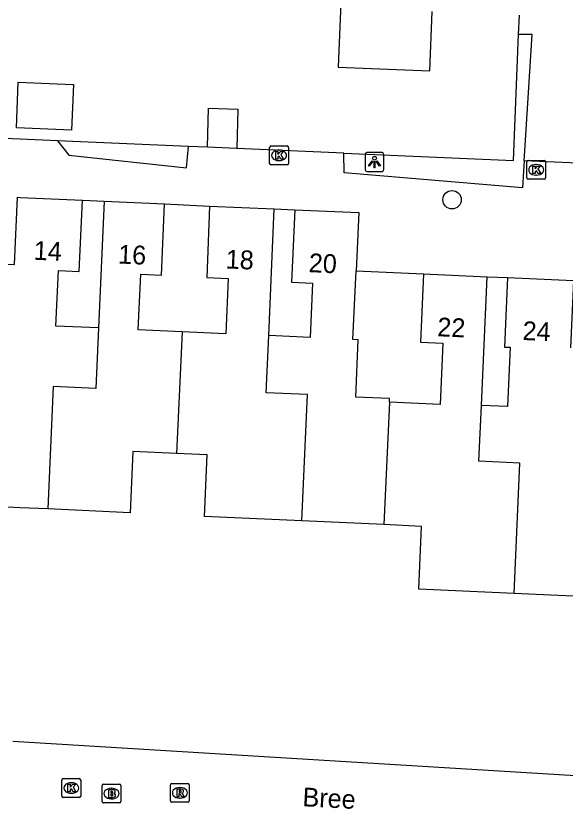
# Model space of a CAD drawing. Extents: x 162990 to 165007, y 383433 to 384336.
# Drawn here: x 164499.76 to 164528.97, y 383662.18 to 383704.35 of the extents above; entities that cross this region are included whole.
import ezdxf

# ---------------------------------------------------------------- set-up
doc = ezdxf.new("R2010")
doc.units = 0
for name, color, linetype in [('IMGEO_Boom', 7, 'Continuous'), ('IMGEO_Brandkraan', 7, 'Continuous'), ('IMGEO_Groenvoorziening', 7, 'Continuous'), ('IMGEO_Kolk', 7, 'Continuous'), ('IMGEO_Lichtpunt', 7, 'Continuous'), ('IMGEO_Openbare_ruimte_label', 7, 'Continuous'), ('IMGEO_Pand', 7, 'Continuous'), ('IMGEO_Pand_nummerreeks', 7, 'Continuous'), ('IMGEO_Rioolput', 7, 'Continuous'), ('IMGEO_Voetpad_open', 7, 'Continuous')]:
    doc.layers.add(name, color=color, linetype=linetype)

msp = doc.modelspace()

# ---------------------------------------------------------------- linework, layer by layer
at = {"layer": 'IMGEO_Boom'}
msp.add_circle((164522.958, 383694.576), 0.489, dxfattribs=at)
at = {"layer": 'IMGEO_Brandkraan'}
for p, q in [((164504.346, 383662.583), (164504.346, 383663.435)), ((164504.421, 383663.509), (164505.273, 383663.509)), ((164504.834, 383663.289), (164504.859, 383663.289)), ((164505.347, 383663.435), (164505.347, 383662.583)), ((164504.857, 383662.729), (164504.832, 383662.729)), ((164505.273, 383662.509), (164504.421, 383662.509))]:
    msp.add_line(p, q, dxfattribs=at)
for points in [[(164504.346, 383662.583), (164504.346, 383663.435)], [(164504.421, 383663.509), (164505.273, 383663.509)], [(164504.694, 383663.209), (164504.694, 383662.809), (164504.907, 383662.809)], [(164504.925, 383663.209), (164504.694, 383663.209)], [(164504.873, 383663.128), (164504.819, 383663.128), (164504.819, 383663.052)], [(164505.347, 383663.435), (164505.347, 383662.583)], [(164504.819, 383663.052), (164504.872, 383663.052)], [(164504.881, 383662.976), (164504.819, 383662.976), (164504.819, 383662.895)], [(164504.819, 383662.895), (164504.881, 383662.895)], [(164505.273, 383662.509), (164504.421, 383662.509)]]:
    msp.add_lwpolyline(points, dxfattribs=at)
for centre, radius, start, end in [((164504.423, 383663.433), 0.0765, 91.552, 178.448), ((164504.423, 383663.433), 0.0765, 91.552, 178.448), ((164504.874, 383663.09), 0.0379, 267.8285, 90.9355), ((164504.929, 383663.064), 0.145, 59.4692, 91.5367), ((164504.954, 383663.111), 0.0922, 285.5137, 58.1501), ((164505.271, 383663.433), 0.0765, 1.552, 88.448), ((164505.271, 383663.433), 0.0765, 1.552, 88.448), ((164504.882, 383662.935), 0.0404, 269.8759, 90.5077), ((164504.913, 383663.06), 0.251, 268.6676, 293.5347), ((164504.959, 383662.919), 0.105, 301.3115, 78.989), ((164504.423, 383662.585), 0.0765, 181.552, 268.448), ((164504.423, 383662.585), 0.0765, 181.552, 268.448), ((164505.271, 383662.585), 0.0765, 271.552, 358.448), ((164505.271, 383662.585), 0.0765, 271.552, 358.448)]:
    msp.add_arc(centre, radius, start, end, dxfattribs=at)
for centre, major_axis, ratio, start_param, end_param in [((164504.833, 383663.009), (-0.387, 0.002), 0.722429, 4.712389, 7.853982), ((164504.858, 383663.009), (-0.39, 0.002), 0.717154, 1.570796, 4.712389)]:
    msp.add_ellipse(centre, major_axis=major_axis, ratio=ratio, start_param=start_param, end_param=end_param, dxfattribs=at)
at = {"layer": 'IMGEO_Groenvoorziening'}
for points in [[(164517.209, 383697.057), (164526.224, 383696.67), (164526.497, 383703.366)], [(164508.938, 383697.413), (164501.982, 383697.712)]]:
    msp.add_lwpolyline(points, dxfattribs=at)
at = {"layer": 'IMGEO_Kolk'}
for p, q in [((164513.258, 383696.511), (164513.258, 383697.363)), ((164513.333, 383697.437), (164514.185, 383697.437)), ((164514.259, 383697.363), (164514.259, 383696.511)), ((164513.746, 383697.217), (164513.771, 383697.217)), ((164514.185, 383696.437), (164513.333, 383696.437)), ((164513.769, 383696.657), (164513.744, 383696.657)), ((164526.931, 383695.744), (164526.931, 383696.596)), ((164527.006, 383696.67), (164527.858, 383696.67)), ((164527.419, 383696.45), (164527.444, 383696.45)), ((164527.932, 383696.596), (164527.932, 383695.744)), ((164527.858, 383695.67), (164527.006, 383695.67)), ((164527.442, 383695.89), (164527.417, 383695.89)), ((164502.211, 383662.877), (164502.211, 383663.729)), ((164502.286, 383663.803), (164503.138, 383663.803)), ((164502.699, 383663.583), (164502.724, 383663.583)), ((164503.212, 383663.729), (164503.212, 383662.877)), ((164503.138, 383662.803), (164502.286, 383662.803)), ((164502.722, 383663.023), (164502.697, 383663.023))]:
    msp.add_line(p, q, dxfattribs=at)
for points in [[(164513.258, 383696.511), (164513.258, 383697.363)], [(164513.333, 383697.437), (164514.185, 383697.437)], [(164514.259, 383697.363), (164514.259, 383696.511)], [(164513.579, 383697.137), (164513.702, 383697.137), (164513.702, 383696.986), (164513.832, 383697.137), (164513.996, 383697.137), (164513.85, 383696.986), (164514.003, 383696.737), (164513.851, 383696.737), (164513.766, 383696.901), (164513.702, 383696.834), (164513.702, 383696.737), (164513.579, 383696.737), (164513.579, 383697.137)], [(164514.185, 383696.437), (164513.333, 383696.437)], [(164526.931, 383695.744), (164526.931, 383696.596)], [(164527.006, 383696.67), (164527.858, 383696.67)], [(164527.932, 383696.596), (164527.932, 383695.744)], [(164527.252, 383696.37), (164527.375, 383696.37), (164527.375, 383696.219), (164527.505, 383696.37), (164527.669, 383696.37), (164527.523, 383696.219), (164527.676, 383695.97), (164527.524, 383695.97), (164527.439, 383696.134), (164527.375, 383696.067), (164527.375, 383695.97), (164527.252, 383695.97), (164527.252, 383696.37)], [(164527.858, 383695.67), (164527.006, 383695.67)], [(164502.211, 383662.877), (164502.211, 383663.729)], [(164502.286, 383663.803), (164503.138, 383663.803)], [(164503.212, 383663.729), (164503.212, 383662.877)], [(164502.532, 383663.503), (164502.655, 383663.503), (164502.655, 383663.352), (164502.785, 383663.503), (164502.949, 383663.503), (164502.803, 383663.352), (164502.956, 383663.103), (164502.804, 383663.103), (164502.719, 383663.267), (164502.655, 383663.2), (164502.655, 383663.103), (164502.532, 383663.103), (164502.532, 383663.503)], [(164503.138, 383662.803), (164502.286, 383662.803)]]:
    msp.add_lwpolyline(points, dxfattribs=at)
for centre, start, end in [((164513.335, 383697.361), 91.552, 178.448), ((164513.335, 383697.361), 91.552, 178.448), ((164514.183, 383697.361), 1.552, 88.448), ((164514.183, 383697.361), 1.552, 88.448), ((164513.335, 383696.513), 181.552, 268.448), ((164513.335, 383696.513), 181.552, 268.448), ((164514.183, 383696.513), 271.552, 358.448), ((164514.183, 383696.513), 271.552, 358.448), ((164527.008, 383696.594), 91.552, 178.448), ((164527.008, 383696.594), 91.552, 178.448), ((164527.856, 383696.594), 1.552, 88.448), ((164527.856, 383696.594), 1.552, 88.448), ((164527.008, 383695.746), 181.552, 268.448), ((164527.008, 383695.746), 181.552, 268.448), ((164527.856, 383695.746), 271.552, 358.448), ((164527.856, 383695.746), 271.552, 358.448), ((164502.288, 383663.727), 91.552, 178.448), ((164502.288, 383663.727), 91.552, 178.448), ((164503.136, 383663.727), 1.552, 88.448), ((164503.136, 383663.727), 1.552, 88.448), ((164502.288, 383662.879), 181.552, 268.448), ((164502.288, 383662.879), 181.552, 268.448), ((164503.136, 383662.879), 271.552, 358.448), ((164503.136, 383662.879), 271.552, 358.448)]:
    msp.add_arc(centre, 0.0765, start, end, dxfattribs=at)
for centre, major_axis, ratio, start_param, end_param in [((164513.745, 383696.937), (-0.387, 0.002), 0.722429, 4.712389, 7.853982), ((164513.77, 383696.937), (-0.39, 0.002), 0.717154, 1.570796, 4.712389), ((164527.418, 383696.17), (-0.387, 0.002), 0.722429, 4.712389, 7.853982), ((164527.443, 383696.17), (-0.39, 0.002), 0.717154, 1.570796, 4.712389), ((164502.698, 383663.303), (-0.387, 0.002), 0.722429, 4.712389, 7.853982), ((164502.723, 383663.303), (-0.39, 0.002), 0.717154, 1.570796, 4.712389)]:
    msp.add_ellipse(centre, major_axis=major_axis, ratio=ratio, start_param=start_param, end_param=end_param, dxfattribs=at)
at = {"layer": 'IMGEO_Lichtpunt'}
for p, q in [((164518.333, 383696.987), (164518.333, 383696.18)), ((164518.333, 383696.987), (164518.333, 383696.18)), ((164519.235, 383697.082), (164518.427, 383697.082)), ((164519.235, 383697.082), (164518.427, 383697.082)), ((164519.329, 383696.18), (164519.329, 383696.987)), ((164519.329, 383696.18), (164519.329, 383696.987)), ((164518.427, 383696.086), (164519.235, 383696.086)), ((164518.427, 383696.086), (164519.235, 383696.086))]:
    msp.add_line(p, q, dxfattribs=at)
for points in [[(164518.707, 383696.651), (164518.746, 383696.623), (164518.558, 383696.361), (164518.52, 383696.388), (164518.707, 383696.651)], [(164518.809, 383696.603), (164518.856, 383696.603), (164518.856, 383696.281), (164518.809, 383696.281), (164518.809, 383696.603)], [(164518.919, 383696.623), (164518.957, 383696.65), (164519.144, 383696.388), (164519.105, 383696.36), (164518.919, 383696.623)]]:
    msp.add_lwpolyline(points, dxfattribs=at)
msp.add_circle((164518.832, 383696.785), 0.0994, dxfattribs=at)
for centre, start, end in [((164518.427, 383696.987), 90, 180), ((164518.427, 383696.987), 90, 180), ((164519.235, 383696.987), 0, 90), ((164519.235, 383696.987), 0, 90), ((164518.427, 383696.18), 180, 270), ((164518.427, 383696.18), 180, 270), ((164519.235, 383696.18), 270, 0), ((164519.235, 383696.18), 270, 360)]:
    msp.add_arc(centre, 0.0946, start, end, dxfattribs=at)
at = {"layer": 'IMGEO_Pand'}
for points in [[(164515.374, 383708.111), (164517.171, 383708.036), (164516.903, 383701.633), (164521.77, 383701.429), (164521.902, 383704.586)], [(164502.831, 383700.699), (164502.727, 383698.274), (164499.79, 383698.4), (164499.894, 383700.821), (164502.794, 383700.701), (164502.831, 383700.699)], [(164509.95, 383697.369), (164510.004, 383699.439), (164511.565, 383699.398), (164511.51, 383697.302)], [(164511.51, 383697.302), (164509.95, 383697.369)], [(164497.171, 383691.248), (164497.593, 383691.228), (164499.69, 383691.13), (164499.858, 383694.712), (164500, 383694.706), (164503.3, 383694.556)], [(164504.159, 383687.764), (164501.893, 383687.866), (164502.026, 383690.81), (164503.128, 383690.76), (164503.3, 383694.556)], [(164504.465, 383694.507), (164504.159, 383687.764)], [(164504.465, 383694.507), (164507.673, 383694.361)], [(164508.598, 383687.554), (164506.27, 383687.66), (164506.404, 383690.623), (164507.502, 383690.574), (164507.673, 383694.361)], [(164510.057, 383694.245), (164509.911, 383690.452), (164511.059, 383690.4), (164510.925, 383687.449), (164508.598, 383687.554)], [(164510.057, 383694.245), (164513.494, 383694.103)], [(164513.206, 383687.363), (164513.494, 383694.103)], [(164514.593, 383694.049), (164514.418, 383690.194), (164515.539, 383690.143), (164515.408, 383687.263), (164513.206, 383687.363)], [(164514.593, 383694.049), (164517.995, 383693.894), (164517.855, 383690.802)], [(164519.627, 383683.819), (164519.635, 383684.006), (164517.833, 383684.088), (164517.972, 383687.136), (164517.689, 383687.149), (164517.855, 383690.802)], [(164521.445, 383690.639), (164521.285, 383687.005), (164522.475, 383686.951), (164522.328, 383683.697), (164519.627, 383683.819)], [(164521.445, 383690.639), (164524.82, 383690.488)], [(164524.52, 383683.642), (164524.82, 383690.488)], [(164525.914, 383690.444), (164525.747, 383686.747), (164526.041, 383686.733), (164525.898, 383683.579), (164524.52, 383683.642)], [(164525.914, 383690.444), (164529.414, 383690.285), (164529.252, 383686.7)], [(164504.159, 383687.764), (164504.014, 383684.546), (164501.753, 383684.649), (164501.466, 383678.141)], [(164508.598, 383687.554), (164508.307, 383681.09)], [(164514.969, 383677.504), (164515.273, 383684.221), (164513.074, 383684.315), (164513.206, 383687.363)], [(164519.627, 383683.819), (164519.329, 383677.306)], [(164526.261, 383673.65), (164526.568, 383680.581), (164524.39, 383680.676), (164524.52, 383683.642)], [(164508.307, 383681.09), (164505.992, 383681.195), (164505.844, 383677.942), (164501.466, 383678.141)], [(164514.969, 383677.504), (164509.796, 383677.739), (164509.944, 383681.015), (164508.307, 383681.09)], [(164501.466, 383678.141), (164500, 383678.207), (164496.832, 383678.363)], [(164519.329, 383677.306), (164514.969, 383677.504)], [(164526.261, 383673.65), (164521.182, 383673.881), (164521.333, 383677.215), (164519.329, 383677.306)], [(164530.951, 383673.438), (164526.261, 383673.65)]]:
    msp.add_lwpolyline(points, dxfattribs=at)
at = {"layer": 'IMGEO_Rioolput'}
for p, q in [((164508.059, 383663.547), (164508.911, 383663.547)), ((164507.984, 383662.621), (164507.984, 383663.473)), ((164508.472, 383663.327), (164508.497, 383663.327)), ((164508.985, 383663.473), (164508.985, 383662.621)), ((164508.495, 383662.767), (164508.47, 383662.767)), ((164508.911, 383662.547), (164508.059, 383662.547))]:
    msp.add_line(p, q, dxfattribs=at)
for points in [[(164508.059, 383663.547), (164508.911, 383663.547)], [(164507.984, 383662.621), (164507.984, 383663.473)], [(164508.573, 383663.245), (164508.321, 383663.247), (164508.321, 383662.847)], [(164508.499, 383663.166), (164508.445, 383663.166), (164508.445, 383663.085)], [(164508.985, 383663.473), (164508.985, 383662.621)], [(164508.321, 383662.847), (164508.445, 383662.847), (164508.445, 383663.009), (164508.456, 383663.009)], [(164508.445, 383663.085), (164508.497, 383663.085)], [(164508.503, 383662.98), (164508.574, 383662.847), (164508.714, 383662.847), (164508.649, 383662.973)], [(164508.911, 383662.547), (164508.059, 383662.547)]]:
    msp.add_lwpolyline(points, dxfattribs=at)
for centre, radius, start, end in [((164508.061, 383663.471), 0.0765, 91.552, 178.448), ((164508.061, 383663.471), 0.0765, 91.552, 178.448), ((164508.909, 383663.471), 0.0765, 1.552, 88.448), ((164508.909, 383663.471), 0.0765, 1.552, 88.448), ((164508.505, 383663.07), 0.0964, 77.0061, 93.1865), ((164508.519, 383663.127), 0.0378, 276.6634, 79.6772), ((164508.572, 383663.135), 0.109, 350.3612, 89.416), ((164508.57, 383663.135), 0.112, 277.5842, 350.9817), ((164508.455, 383662.956), 0.0533, 26.0293, 88.6989), ((164508.481, 383663.274), 0.19, 274.7715, 282.9687), ((164508.554, 383662.92), 0.108, 29.5134, 73.7905), ((164508.061, 383662.623), 0.0765, 181.552, 268.448), ((164508.061, 383662.623), 0.0765, 181.552, 268.448), ((164508.909, 383662.623), 0.0765, 271.552, 358.448), ((164508.909, 383662.623), 0.0765, 271.552, 358.448)]:
    msp.add_arc(centre, radius, start, end, dxfattribs=at)
for centre, major_axis, ratio, start_param, end_param in [((164508.471, 383663.047), (-0.387, 0.002), 0.722429, 4.712389, 7.853982), ((164508.496, 383663.047), (-0.39, 0.002), 0.717154, 1.570796, 4.712389)]:
    msp.add_ellipse(centre, major_axis=major_axis, ratio=ratio, start_param=start_param, end_param=end_param, dxfattribs=at)
at = {"layer": 'IMGEO_Voetpad_open'}
for points in [[(164526.497, 383703.366), (164526.539, 383704.392)], [(164526.792, 383696.646), (164526.825, 383697.171), (164527.223, 383703.355), (164526.497, 383703.366)], [(164501.982, 383697.712), (164500, 383697.797), (164495.283, 383698)], [(164501.982, 383697.712), (164502.584, 383696.947), (164508.829, 383696.282), (164508.938, 383697.413)], [(164509.95, 383697.369), (164508.938, 383697.413)], [(164517.209, 383697.057), (164511.51, 383697.302)], [(164526.792, 383696.646), (164526.756, 383696.098), (164526.699, 383695.204), (164517.224, 383696.009), (164517.209, 383697.057)], [(164533.647, 383696.351), (164526.792, 383696.646)], [(164503.3, 383694.556), (164504.465, 383694.507)], [(164507.673, 383694.361), (164510.057, 383694.245)], [(164513.494, 383694.103), (164514.593, 383694.049)], [(164517.855, 383690.802), (164521.445, 383690.639)], [(164524.82, 383690.488), (164525.914, 383690.444)], [(164499.599, 383665.791), (164531.557, 383663.848)]]:
    msp.add_lwpolyline(points, dxfattribs=at)

# ---------------------------------------------------------------- texts
at = {"layer": 'IMGEO_Openbare_ruimte_label'}
msp.add_text('Bree', height=1, rotation=356.9631, dxfattribs=at).set_placement((164514.987, 383662.338))
at = {"layer": 'IMGEO_Pand_nummerreeks'}
for s, rotation, p in [('14', 357.405, (164500.696, 383691.391)), ('16', 357.3942, (164505.185, 383691.191)), ('18', 357.6342, (164510.909, 383690.927)), ('20', 357.3913, (164515.322, 383690.733)), ('22', 357.4383, (164522.158, 383687.323)), ('24', 357.3989, (164526.689, 383687.125))]:
    msp.add_text(s, height=1, rotation=rotation, dxfattribs=at).set_placement(p)

doc.saveas('drawing.dxf')
